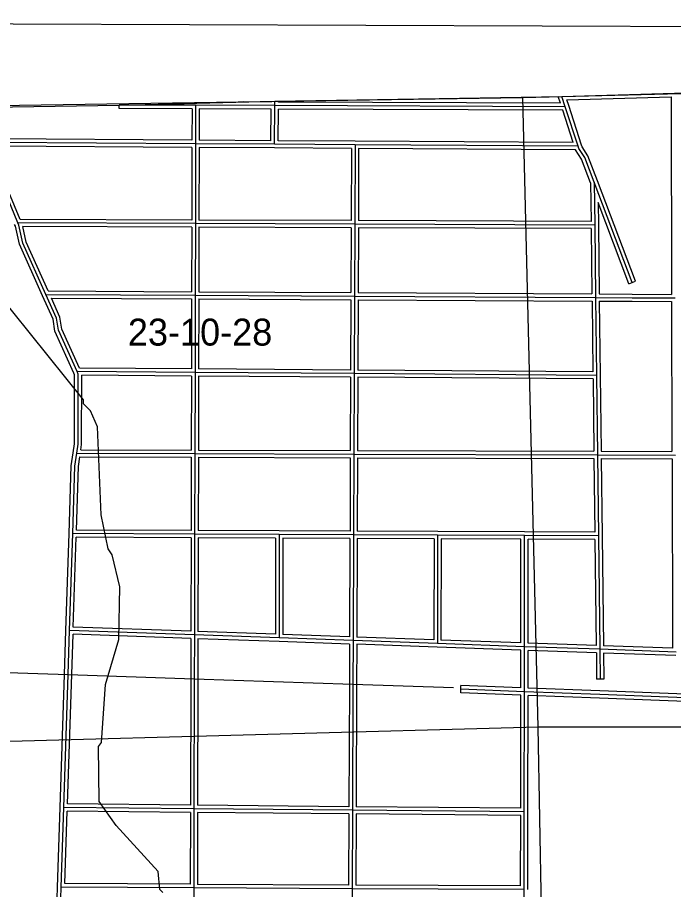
# Model space of a CAD drawing. Extents: x 457167 to 656239, y 1787309 to 1969297.
# Drawn here: x 512118 to 517591, y 1916710 to 1923990 of the extents above; entities that cross this region are included whole.
import ezdxf

# ---------------------------------------------------------------- set-up
doc = ezdxf.new("R2010")
doc.units = 0
for name, color, linetype in [('Level 1', 7, 'Continuous'), ('Level 10', 7, 'Continuous'), ('Level 2', 7, 'Continuous'), ('Level 31', 7, 'Continuous'), ('Level 32', 7, 'Continuous'), ('Level 55', 7, 'Continuous'), ('Level 63', 7, 'Continuous'), ('Level 7', 7, 'Continuous')]:
    doc.layers.add(name, color=color, linetype=linetype)

msp = doc.modelspace()

# ---------------------------------------------------------------- linework, layer by layer
at = {"layer": 'Level 1'}
for p, q in [((516333.88, 1923322.543), (521626.553, 1923450.666)), ((511057.73, 1923242.174), (516333.88, 1923322.543)), ((516461.467, 1918065.769), (516333.88, 1923322.543)), ((516461.467, 1918065.769), (511184.61, 1917921.49)), ((521600.86, 1918071.776), (516461.467, 1918065.769)), ((516564.072, 1912719.391), (516461.467, 1918065.769))]:
    msp.add_line(p, q, dxfattribs=at)
at = {"layer": 'Level 10'}
msp.add_lwpolyline([(511717.951, 1923239.855), (512966.977, 1923258.871), (514265.003, 1923291.888), (516661.051, 1923330.921), (517600.07, 1923358.933), (518276.084, 1923378.942), (518900.096, 1923396.951), (519577.11, 1923417.96), (520243.124, 1923437.969), (520898.136, 1923456.978), (521512.149, 1923475.986), (521565.15, 1923477.987), (521630.151, 1923478.988), (524405.207, 1923548.026), (526422.248, 1923590.052), (526576.251, 1923593.055), (537088.465, 1923809.196)], dxfattribs=at)
at = {"layer": 'Level 31'}
for p, q in [((516660.688, 1923331.361), (517600.369, 1923358.734)), ((516688.642, 1923245.07), (516660.688, 1923331.361)), ((513604.622, 1923256.845), (512967.228, 1923259.311)), ((513604.622, 1923256.845), (513604.02, 1922935.741)), ((514264.894, 1923254.301), (513604.622, 1923256.845)), ((514261.748, 1922931.391), (514264.894, 1923254.301)), ((514264.894, 1923254.301), (514265.354, 1923291.393)), ((516688.642, 1923245.07), (514264.894, 1923254.301)), ((516794.801, 1922915.927), (516688.642, 1923245.07)), ((512122.313, 1922274.916), (511839.908, 1922946.957)), ((513604.02, 1922935.741), (511839.908, 1922946.957)), ((513604.02, 1922935.741), (513602.404, 1922269.174)), ((514261.748, 1922931.391), (513604.02, 1922935.741)), ((514934.729, 1922927.357), (514261.748, 1922931.391)), ((514934.729, 1922927.357), (514932.198, 1922264.428)), ((516794.801, 1922915.927), (514934.729, 1922927.357)), ((517246.819, 1921778.54), (516929.349, 1922615.407)), ((516929.349, 1922615.407), (516934.038, 1922257.192)), ((513602.404, 1922269.174), (512122.313, 1922274.916)), ((513602.404, 1922269.174), (513601.05, 1921670.971)), ((514932.198, 1922264.428), (513602.404, 1922269.174)), ((514932.198, 1922264.428), (514929.904, 1921663.684)), ((516934.038, 1922257.192), (514932.198, 1922264.428)), ((516934.038, 1922257.192), (516941.295, 1921652.776)), ((512355.135, 1921678.346), (513601.05, 1921670.971)), ((513601.05, 1921670.971), (513599.52, 1921026.585)), ((513601.05, 1921670.971), (514929.904, 1921663.684)), ((514929.904, 1921663.684), (514927.435, 1921017.12)), ((514929.904, 1921663.684), (516941.295, 1921652.776)), ((516941.295, 1921652.776), (516949.335, 1921002.9)), ((516941.295, 1921652.776), (517246.021, 1921650.901)), ((517246.021, 1921650.901), (517605.085, 1921648.826)), ((513599.52, 1921026.585), (512616.057, 1921033.666)), ((513599.52, 1921026.585), (513597.864, 1920349.106)), ((514927.435, 1921017.12), (513599.52, 1921026.585)), ((514927.435, 1921017.12), (514924.87, 1920345.101)), ((516949.335, 1921002.9), (514927.435, 1921017.12)), ((516949.335, 1921002.9), (516957.325, 1920339.206)), ((512613.095, 1920352.193), (513597.864, 1920349.106)), ((513597.864, 1920349.106), (513596.543, 1919676.719)), ((513597.864, 1920349.106), (514924.87, 1920345.101)), ((514924.87, 1920345.101), (514922.296, 1919671.263)), ((514924.87, 1920345.101), (516957.325, 1920339.206)), ((516957.325, 1920339.206), (516965.585, 1919663.146)), ((516957.325, 1920339.206), (517608.432, 1920336.758)), ((512553.014, 1918873.089), (512579.667, 1919681.384)), ((513596.543, 1919676.719), (512579.667, 1919681.384)), ((513596.543, 1919676.719), (513594.255, 1918835.601)), ((514301.683, 1919673.641), (513596.543, 1919676.719)), ((514922.296, 1919671.263), (514301.683, 1919673.641)), ((514301.683, 1919673.641), (514302.187, 1918810.33)), ((514922.296, 1919671.263), (514918.61, 1918788.696)), ((515623.624, 1919668.226), (514922.296, 1919671.263)), ((515623.624, 1919668.226), (515621.14, 1918763.471)), ((516348.785, 1919665.475), (515623.624, 1919668.226)), ((516347.821, 1918737.803), (516348.785, 1919665.475)), ((516965.585, 1919663.146), (516348.785, 1919665.475)), ((516965.585, 1919663.146), (516976.957, 1918715.791)), ((512540.783, 1918505.485), (512553.014, 1918873.089)), ((513594.255, 1918835.601), (512553.014, 1918873.089)), ((513594.255, 1918835.601), (513593.483, 1918470.134)), ((514302.187, 1918810.33), (513594.255, 1918835.601)), ((514918.61, 1918788.696), (514302.187, 1918810.33)), ((514918.61, 1918788.696), (514917.226, 1918426.139)), ((515621.14, 1918763.471), (514918.61, 1918788.696)), ((516347.821, 1918737.803), (515621.14, 1918763.471)), ((516347.355, 1918362.153), (516347.821, 1918737.803)), ((516976.957, 1918715.791), (516347.821, 1918737.803)), ((516976.957, 1918715.791), (516979.835, 1918467.042)), ((517612.445, 1918693.038), (516976.957, 1918715.791)), ((512504.376, 1917395.396), (512540.783, 1918505.485)), ((513593.483, 1918470.134), (513590.571, 1917384.645)), ((514917.226, 1918426.139), (514913.201, 1917371.929)), ((516347.355, 1918362.153), (515817.042, 1918382.71)), ((516346.423, 1917358.478), (516347.355, 1918362.153)), ((516975.854, 1918337.961), (516347.355, 1918362.153)), ((521593.331, 1918160.853), (516975.854, 1918337.961)), ((512482.724, 1916729.997), (512504.376, 1917395.396)), ((513590.571, 1917384.645), (512504.376, 1917395.396)), ((513590.571, 1917384.645), (513588.979, 1916723.896)), ((514913.201, 1917371.929), (513590.571, 1917384.645)), ((514913.201, 1917371.929), (514910.704, 1916717.366)), ((516346.423, 1917358.478), (514913.201, 1917371.929)), ((516345.882, 1916710.454), (516346.423, 1917358.478)), ((512461.106, 1916073.327), (512482.724, 1916729.997)), ((513588.979, 1916723.896), (512482.724, 1916729.997)), ((513588.979, 1916723.896), (513587.401, 1916066.784)), ((514910.704, 1916717.366), (513588.979, 1916723.896)), ((514910.704, 1916717.366), (514907.874, 1916059.168)), ((516345.882, 1916710.454), (514910.704, 1916717.366)), ((516345.298, 1916051.157), (516345.882, 1916710.454))]:
    msp.add_line(p, q, dxfattribs=at)
for points in [[(516929.349, 1922615.407), (516850.69, 1922822.258), (516800.768, 1922897.359), (516794.801, 1922915.927)], [(512355.135, 1921678.346), (512162.965, 1922106.022), (512130.185, 1922256.338), (512122.313, 1922274.916)], [(512616.057, 1921033.666), (512460.107, 1921379.741), (512443.971, 1921479.809), (512355.135, 1921678.346)], [(512613.095, 1920352.193), (512623.561, 1920428.882), (512625.507, 1921012.173), (512616.057, 1921033.666)], [(512579.667, 1919681.384), (512597.745, 1920245.338), (512613.095, 1920352.193)]]:
    msp.add_lwpolyline(points, dxfattribs=at)
at = {"layer": 'Level 32'}
for p, q in [((516647.337, 1923275.227), (516629.463, 1923330.406)), ((516701.561, 1923302.538), (517570.454, 1923327.849)), ((516717.183, 1923254.314), (516701.562, 1923302.537)), ((517570.455, 1923327.849), (517575.002, 1921679.001)), ((512967.112, 1923229.311), (512967.226, 1923258.876)), ((513574.565, 1923226.96), (512967.112, 1923229.311)), ((513574.566, 1923226.96), (513574.077, 1922965.933)), ((513634.566, 1923226.727), (513634.076, 1922965.543)), ((514234.601, 1923224.416), (513634.566, 1923226.728)), ((514235.266, 1923284.416), (514005.949, 1923285.299)), ((514232.04, 1922961.588), (514234.601, 1923224.416)), ((514235.265, 1923284.416), (514235.348, 1923291.134)), ((514292.041, 1922961.21), (514294.603, 1923224.186)), ((516666.77, 1923215.151), (514294.603, 1923224.187)), ((516647.337, 1923275.226), (514295.268, 1923284.186)), ((514295.269, 1923284.186), (514295.37, 1923292.383)), ((516823.354, 1922925.136), (516717.195, 1923254.278)), ((516753.521, 1922946.181), (516666.77, 1923215.151)), ((513574.077, 1922965.933), (511859.883, 1922976.831)), ((514232.04, 1922961.588), (513634.077, 1922965.544)), ((514934.91, 1922957.357), (514292.041, 1922961.21)), ((516753.521, 1922946.181), (514934.914, 1922957.357)), ((512142.28, 1922304.838), (511885.178, 1922916.667)), ((513573.947, 1922905.931), (511885.178, 1922916.667)), ((513573.948, 1922905.931), (513572.477, 1922299.29)), ((513633.948, 1922905.542), (513632.477, 1922299.066)), ((514261.55, 1922901.391), (513633.949, 1922905.541)), ((514904.615, 1922897.535), (514261.568, 1922901.391)), ((514904.615, 1922897.536), (514902.314, 1922294.536)), ((514964.615, 1922897.171), (514962.315, 1922294.319)), ((516772.888, 1922886.06), (514964.616, 1922897.171)), ((516899.422, 1922609.705), (516903.641, 1922287.302)), ((517274.869, 1921789.181), (516957.4, 1922626.048)), ((517218.769, 1921767.899), (516961.572, 1922445.885)), ((516961.572, 1922445.885), (516964.036, 1922257.584)), ((513572.477, 1922299.29), (512142.281, 1922304.838)), ((514902.313, 1922294.534), (513632.477, 1922299.066)), ((516903.641, 1922287.301), (514962.315, 1922294.319)), ((513572.336, 1922239.288), (512163.417, 1922244.755)), ((513572.337, 1922239.289), (513571.12, 1921701.148)), ((513632.336, 1922239.065), (513631.12, 1921700.806)), ((514902.084, 1922234.535), (513632.337, 1922239.065)), ((514902.084, 1922234.535), (514900.02, 1921693.849)), ((514962.085, 1922234.318), (514960.019, 1921693.521)), ((516904.395, 1922227.298), (514962.085, 1922234.319)), ((516904.395, 1922227.298), (516910.93, 1921682.941)), ((516964.037, 1922257.551), (516970.941, 1921682.593)), ((517218.769, 1921767.899), (517274.869, 1921789.181)), ((512374.597, 1921708.231), (513571.119, 1921701.148)), ((513631.12, 1921700.806), (514900.019, 1921693.849)), ((514960.019, 1921693.521), (516910.93, 1921682.941)), ((512401.549, 1921648.069), (513570.98, 1921641.146)), ((513570.98, 1921641.147), (513569.593, 1921056.801)), ((513630.98, 1921640.804), (513629.592, 1921056.371)), ((513630.981, 1921640.804), (514899.79, 1921633.847)), ((514899.79, 1921633.847), (514897.551, 1921047.333)), ((514959.79, 1921633.52), (514957.55, 1921046.909)), ((514959.791, 1921633.52), (516911.663, 1921622.935)), ((516911.662, 1921622.935), (516918.959, 1921033.114)), ((516970.94, 1921682.594), (517246.206, 1921680.901)), ((516971.673, 1921622.586), (516979.334, 1921003.27)), ((516971.673, 1921622.586), (517245.838, 1921620.901)), ((517245.849, 1921620.901), (517575.161, 1921618.996)), ((517246.195, 1921680.901), (517575.002, 1921679.001)), ((517575.161, 1921618.996), (517578.356, 1920366.871)), ((513569.592, 1921056.801), (512635.508, 1921063.526)), ((514897.551, 1921047.333), (513629.593, 1921056.371)), ((516918.959, 1921033.114), (514957.55, 1921046.909)), ((513569.448, 1920996.798), (512655.478, 1921003.38)), ((513569.448, 1920996.798), (513567.937, 1920379.2)), ((513629.448, 1920996.369), (513627.938, 1920379.016)), ((514897.321, 1920987.332), (513629.448, 1920996.368)), ((514897.322, 1920987.333), (514894.985, 1920375.191)), ((514957.321, 1920986.907), (514954.985, 1920375.013)), ((516919.692, 1920973.106), (514957.321, 1920986.907)), ((516919.692, 1920973.106), (516926.96, 1920369.294)), ((516979.334, 1921003.26), (516986.969, 1920369.094)), ((512647.455, 1920382.085), (513567.937, 1920379.2)), ((512639.084, 1920322.11), (513567.805, 1920319.2)), ((513567.805, 1920319.198), (513566.603, 1919706.856)), ((513627.805, 1920319.014), (513626.603, 1919706.587)), ((513627.805, 1920319.014), (514894.755, 1920315.191)), ((513627.939, 1920379.015), (514894.985, 1920375.191)), ((514894.755, 1920315.191), (514892.412, 1919701.379)), ((514954.757, 1920315.012), (514952.413, 1919701.133)), ((514954.757, 1920315.013), (516927.689, 1920309.29)), ((514954.985, 1920375.013), (516926.96, 1920369.293)), ((516927.688, 1920309.289), (516935.215, 1919693.261)), ((516986.968, 1920369.094), (517578.355, 1920366.871)), ((516987.696, 1920309.09), (516995.584, 1919663.512)), ((516987.696, 1920309.09), (517578.505, 1920306.868)), ((517578.505, 1920306.868), (517582.37, 1918724.134)), ((512523.03, 1918874.078), (512549.683, 1919682.373)), ((513566.602, 1919706.856), (512610.641, 1919711.242)), ((514301.815, 1919703.641), (513626.603, 1919706.587)), ((514892.411, 1919701.378), (514301.799, 1919703.641)), ((515623.754, 1919698.226), (514952.413, 1919701.133)), ((516348.9, 1919695.475), (515623.738, 1919698.226)), ((516935.215, 1919693.261), (516348.899, 1919695.475)), ((516995.584, 1919663.506), (517006.613, 1918744.748)), ((512583.985, 1918901.993), (512608.692, 1919651.249)), ((513566.462, 1919646.856), (512608.692, 1919651.25)), ((513566.462, 1919646.856), (513564.34, 1918866.697)), ((513626.462, 1919646.587), (513624.335, 1918864.546)), ((514271.7, 1919643.771), (513626.462, 1919646.587)), ((514271.701, 1919643.771), (514272.169, 1918841.421)), ((514892.171, 1919641.377), (514331.702, 1919643.524)), ((514331.702, 1919643.524), (514332.171, 1918839.296)), ((514892.171, 1919641.377), (514888.74, 1918819.762)), ((514952.172, 1919641.131), (514948.732, 1918817.633)), ((515593.542, 1919638.355), (514952.173, 1919641.132)), ((515593.542, 1919638.355), (515591.225, 1918794.564)), ((515653.542, 1919638.111), (515651.221, 1918792.426)), ((516318.754, 1919635.587), (515653.542, 1919638.111)), ((516317.855, 1918768.881), (516318.755, 1919635.587)), ((516377.852, 1918766.77), (516378.755, 1919635.36)), ((516935.941, 1919633.256), (516378.755, 1919635.361)), ((516935.941, 1919633.256), (516946.581, 1918746.872)), ((512510.799, 1918506.481), (512523.03, 1918874.086)), ((513564.34, 1918866.697), (512583.985, 1918901.994)), ((514272.169, 1918841.421), (513624.335, 1918864.546)), ((512570.767, 1918504.486), (512581.998, 1918842.025)), ((513564.195, 1918806.662), (512581.998, 1918842.025)), ((513564.195, 1918806.662), (513563.483, 1918470.197)), ((513624.19, 1918804.512), (513623.484, 1918470.071)), ((514301.117, 1918780.347), (513624.191, 1918804.511)), ((514888.499, 1918759.732), (514301.135, 1918780.347)), ((514888.74, 1918819.761), (514332.172, 1918839.296)), ((515591.225, 1918794.563), (514948.732, 1918817.633)), ((516317.855, 1918768.881), (515651.221, 1918792.426)), ((514888.5, 1918759.732), (514887.226, 1918426.254)), ((514948.493, 1918757.601), (514947.227, 1918426.024)), ((515620.064, 1918733.489), (514948.493, 1918757.601)), ((516317.785, 1918708.844), (515620.081, 1918733.488)), ((516317.395, 1918393.336), (516317.786, 1918708.844)), ((516377.392, 1918391.019), (516377.784, 1918706.735)), ((516947.29, 1918686.809), (516377.784, 1918706.736)), ((516946.582, 1918746.871), (516377.853, 1918766.77)), ((517582.369, 1918724.134), (517006.613, 1918744.748)), ((516947.29, 1918686.809), (516949.836, 1918466.696)), ((517007.32, 1918684.683), (517009.834, 1918467.389)), ((517611.372, 1918663.057), (517007.32, 1918684.683)), ((512474.392, 1917396.38), (512510.799, 1918506.467)), ((512535.368, 1917425.091), (512570.767, 1918504.501)), ((513563.483, 1918470.215), (513560.653, 1917414.942)), ((513623.484, 1918470.053), (513620.652, 1917414.356)), ((514887.226, 1918426.254), (514883.317, 1917402.217)), ((514947.227, 1918426.024), (514943.316, 1917401.647)), ((517009.834, 1918467.389), (516949.836, 1918466.696)), ((515815.88, 1918352.731), (515818.204, 1918412.687)), ((516317.33, 1918333.293), (515815.88, 1918352.731)), ((516317.395, 1918393.336), (515818.204, 1918412.687)), ((516977.008, 1918367.94), (516377.393, 1918391.019)), ((521563.734, 1918192.01), (516977.004, 1918367.94)), ((516316.452, 1917388.761), (516317.33, 1918333.293)), ((516376.424, 1917358.45), (516377.327, 1918330.975)), ((516974.7, 1918307.982), (516377.327, 1918330.975)), ((521563.226, 1918131.985), (516974.704, 1918307.982)), ((512452.74, 1916730.973), (512474.392, 1917396.372)), ((513560.653, 1917414.942), (512535.367, 1917425.091)), ((514883.317, 1917402.217), (513620.652, 1917414.356)), ((516316.452, 1917388.761), (514943.316, 1917401.647)), ((512513.711, 1916759.827), (512533.407, 1917365.106)), ((513560.5, 1917354.939), (512533.408, 1917365.106)), ((513560.5, 1917354.939), (513559.052, 1916754.061)), ((513620.499, 1917354.354), (513619.052, 1916753.748)), ((514883.088, 1917342.215), (513620.5, 1917354.353)), ((514883.088, 1917342.216), (514880.82, 1916747.515)), ((514943.088, 1917341.645), (514940.819, 1916747.221)), ((516316.398, 1917328.757), (514943.088, 1917341.645)), ((516315.908, 1916740.599), (516316.399, 1917328.757)), ((516375.883, 1916710.429), (516376.424, 1917358.453)), ((513559.052, 1916754.061), (512513.712, 1916759.827)), ((514880.82, 1916747.514), (513619.052, 1916753.748)), ((516315.907, 1916740.599), (514940.819, 1916747.221)), ((512431.122, 1916074.314), (512452.74, 1916730.985))]:
    msp.add_line(p, q, dxfattribs=at)
for points in [[(516899.421, 1922609.705), (516823.844, 1922808.451), (516773.48, 1922884.217), (516772.889, 1922886.06)], [(516957.39, 1922626.071), (516877.535, 1922836.066), (516828.056, 1922910.501), (516823.363, 1922925.106)], [(512327.769, 1921666.05), (512134.318, 1922096.576), (512101.47, 1922247.211), (512094.69, 1922263.21)], [(512374.597, 1921708.231), (512191.61, 1922115.468), (512163.417, 1922244.755)], [(512588.706, 1921021.34), (512431.121, 1921371.041), (512414.98, 1921471.148), (512327.75, 1921666.092)], [(512635.507, 1921063.526), (512489.092, 1921388.442), (512472.963, 1921488.469), (512401.549, 1921648.069)], [(512583.37, 1920356.25), (512593.567, 1920430.971), (512595.485, 1921005.917), (512588.706, 1921021.34)], [(512647.455, 1920382.086), (512653.555, 1920426.794), (512655.478, 1921003.38)], [(512549.682, 1919682.346), (512567.813, 1920247.96), (512583.37, 1920356.25)], [(512610.641, 1919711.242), (512627.677, 1920242.717), (512639.084, 1920322.11)]]:
    msp.add_lwpolyline(points, dxfattribs=at)
at = {"layer": 'Level 55'}
for p, q in [((511609.78, 1918536.752), (512540.783, 1918505.485)), ((512540.783, 1918505.485), (513593.483, 1918470.134)), ((513593.483, 1918470.134), (514917.226, 1918426.139)), ((514917.226, 1918426.139), (515756.085, 1918398.215))]:
    msp.add_line(p, q, dxfattribs=at)
at = {"layer": 'Level 63'}
msp.add_lwpolyline([(497176.54, 1878534.741), (536942.563, 1878385.707), (537088.612, 1923840.983), (497371.386, 1923990.389), (497176.54, 1878534.741)], dxfattribs=at)
at = {"layer": 'Level 7'}
msp.add_lwpolyline([(513332.052, 1916686.422), (513307.111, 1916711.493), (513290.928, 1916861.616), (512942.004, 1917246.201), (512800.938, 1917446.733), (512794.07, 1917905.264), (512819.179, 1917938.505), (512854.091, 1918421.916), (512963.677, 1918796.697), (512973.409, 1919238.517), (512907.573, 1919505.483), (512874.391, 1919555.593), (512816.945, 1919839.229), (512785.951, 1920572.926), (512728.018, 1920706.508), (512669.865, 1920765.059), (512669.965, 1920798.4), (511930.963, 1921717.751)], dxfattribs=at)

# ---------------------------------------------------------------- texts
at = {"layer": 'Level 2'}
msp.add_text('23-10-28', height=225, dxfattribs=at).set_placement((513039.475, 1921251.201))

doc.saveas('drawing.dxf')
